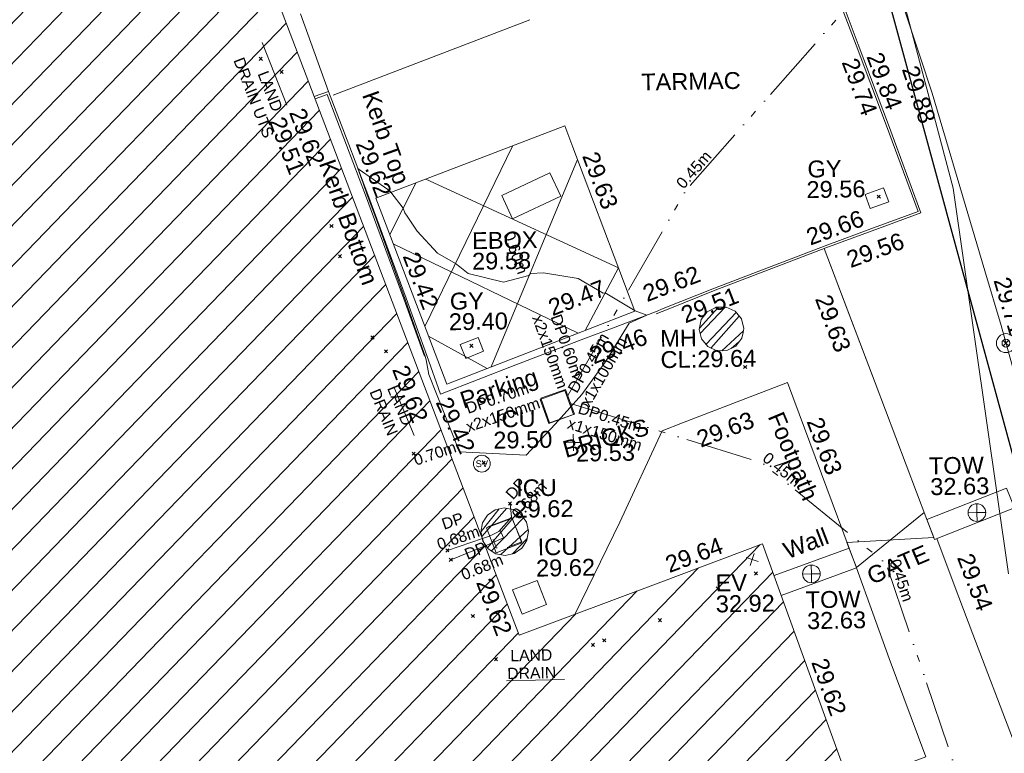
# Model space of a CAD drawing. Header units: millimetres. Extents: x -287732 to 520720, y -88450 to 287754.
# Tile 357 of 383: x 403332 to 425196, y 134946 to 151249. Entities that reach past the tile are written whole.
import ezdxf

# ---------------------------------------------------------------- set-up
doc = ezdxf.new("R2010")
doc.units = ezdxf.units.MM
for name, pattern in [('IMPORT-HIDDEN2 _3_', [4762.5, 3175, -1587.5]), ('IMPORT-UG_DRAINAGE_UNIDENTIFIED_QLB2 _2_', [2700, 1500, -300.0000000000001, 0, -250, 150, -300.0000000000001, 0, -200]), ('IMPORT-UG_ELEC_LV_QLB2 _2_', [2700, 1500, -300.0000000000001, 0, -250, 150, -300.0000000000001, 0, -200]), ('IMPORT-UG_ELEC_STREET LIGHTING_QLB2 _2_', [2700, 1500, -300.0000000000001, 0, -250, 150, -300.0000000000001, 0, -200]), ('IMPORT-UG_UNIDENTIFIED_QLA _2_', [2350, 1500, -300.0000000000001, 0, -50, 150, -300.0000000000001, 0, -50]), ('IMPORT-UG_UNIDENTIFIED_QLB2 _2_', [2500, 1500, -300.0000000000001, 0, -50, 150, -300.0000000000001, 0, -200])]:
    doc.linetypes.add(name, pattern=pattern)
for name, color, linetype, lineweight, true_color in [('00__TOPO__TOP_OF_FENCE_SYMBOL', 7, 'Continuous', 9, 0x666666), ('00_TOPO_EAVE', 7, 'Continuous', 9, 0x666666), ('00_TOPO_SERV_MH', 7, 'Continuous', 9, 0x666666), ('00_TOPO_SERV_STOP_VALVE', 7, 'Continuous', 9, 0x666666), ('00_TOPO_TOP_OF_WALL', 7, 'Continuous', 9, 0x666666), ('00_UAV_BUILDING_HATCH', 7, 'Continuous', 9, 0x999999), ('00_UAV_BUILDING_OUTLINE', 5, 'Continuous', 9, 0x0000ff), ('00_UAV_EAVE', 7, 'Continuous', 9, 0x666666), ('00_UAV_ESB_BOX', 240, 'Continuous', 9, 0xff003f), ('00_UAV_FENCE', 7, 'Continuous', 9, 0x264c2f), ('00_UAV_FOOTPATH', 7, 'Continuous', 9, 0xa50000), ('00_UAV_GATE', 7, 'Continuous', 9, 0xa50000), ('00_UAV_KERB_BOTTOM', 1, 'Continuous', 9, 0xff0000), ('00_UAV_KERB_TOP', 7, 'Continuous', 9, 0xa500a5), ('00_UAV_LEVEL_SPOT', 7, 'Continuous', 9, 0x666666), ('00_UAV_PARKING', 4, 'Continuous', 9, 0x00ffff), ('00_UAV_ROAD_MARKING_WHITE_CONTINUOUS', 7, 'Continuous', 9, 0x999999), ('00_UAV_ROAD_MARKING_YELLOW_CONTINUOUS', 40, 'Continuous', 9, 0xffbf00), ('00_UAV_SERV_GULLY', 7, 'Continuous', 9, 0x5252a5), ('00_UAV_SERV_IC', 5, 'Continuous', 9, 0x0000ff), ('00_UAV_TOP_OF_WALL', 7, 'Continuous', 9, 0x666666), ('00_UAV_TREE_LINE', 7, 'Continuous', 9, 0x52a552), ('00_UAV_WALL', 7, 'Continuous', 9, 0x7c00a5), ('01_DTM_CONTOUR_MNR', 7, 'Continuous', 9, 0xa5a552), ('12333-PUM-2D-U-0001-C01 - Rev2_REVIT IMPORT_dwg', 7, 'Continuous', 9, 0x767676), ('PUM-CHAMBER EXTENTS', 6, 'IMPORT-HIDDEN2 _3_', 9, 0xff00ff), ('PUM-ELECTRIC-LV-QLB2', 1, 'IMPORT-UG_ELEC_LV_QLB2 _2_', 9, 0xff0000), ('PUM-ELECTRIC-MH', 1, 'Continuous', 9, 0xff0000), ('PUM-ELECTRIC-SL-QLB2', 7, 'IMPORT-UG_ELEC_STREET LIGHTING_QLB2 _2_', 9, 0xff7f7f), ('PUM-SURVEY BOUNDARY_EXTENT', 190, 'Continuous', 25, 0x7f00ff), ('PUM-UNIDENTIFIED UTILITIES-NOTES', 7, 'Continuous', 9, 0x52a500), ('PUM-UNIDENTIFIED UTILITIES-QLA', 7, 'IMPORT-UG_UNIDENTIFIED_QLA _2_', 9, 0x52a500), ('PUM-UNIDENTIFIED UTILITIES-QLB2', 7, 'IMPORT-UG_UNIDENTIFIED_QLB2 _2_', 9, 0x52a500), ('PUM-UNIDENTIFIED-QLB2', 150, 'IMPORT-UG_DRAINAGE_UNIDENTIFIED_QLB2 _2_', 9, 0x007fff)]:
    doc.layers.add(name, color=color, linetype=linetype, lineweight=lineweight, true_color=true_color)
doc.layers.add('00_UAV_SURVEY_TEXT', color=7, linetype='Continuous', lineweight=9)
doc.layers.add('GEN-TEXT', color=7, linetype='Continuous', lineweight=9)
doc.styles.add('Arial_1', font='arial.ttf', dxfattribs={"height": 250})
doc.styles.add('Swis721 Lt BT', font='swissl.ttf', dxfattribs={"height": 399.9999999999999})
doc.styles.add('Swis721 Lt BT_2', font='swissl.ttf', dxfattribs={"height": 375})
pattern_1 = [(45, (-533641079.65, -725615854.3560001), (-265.1650429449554, 265.1650429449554), []), (45, (-533640902.873, -725615854.3560001), (-265.1650429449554, 265.1650429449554), [])]

# ---------------------------------------------------------------- blocks, each defined once
blk = doc.blocks.new('12333-PUM-2D-U-0001-C01 - Rev2_REVIT IMPORT_dwg_MSL_Eaves_SYM_1-V82-Site Location Plan Proposed')
at = {"layer": '00_TOPO_EAVE', "color": 254, "true_color": 0xcccccc}
for p, q in [((356.5791934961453, -116.0873754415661), (-356.5791934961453, 116.0873754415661)), ((-116.0873754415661, -356.5791934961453), (116.0873754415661, 356.5791934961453))]:
    blk.add_line(p, q, dxfattribs=at)
blk = doc.blocks.new('12333-PUM-2D-U-0001-C01 - Rev2_REVIT IMPORT_dwg__U97-2077627-Site Location Plan Proposed')
at = {"layer": '00_UAV_GATE', "color": 9, "true_color": 0xe1aaaa, "flags": 128}
blk.add_lwpolyline([(-103.7108034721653, 281.5032313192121), (103.7108034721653, -281.5032313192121), (-1831.634043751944, -355.0944615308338), (-1624.212436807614, -918.100924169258)], close=True, dxfattribs=at)
blk = doc.blocks.new('12333-PUM-2D-U-0001-C01 - Rev2_REVIT IMPORT_dwg_MSL_Sluice_Valve_SYM-2077246-Site Location Plan Proposed')
at = {"layer": '00_TOPO_SERV_STOP_VALVE', "color": 254, "true_color": 0xcccccc}
blk.add_circle((0, 0), 500.0000000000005, dxfattribs=at)
at = {"layer": '00_TOPO_SERV_STOP_VALVE', "insert": (0, 198.9876086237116), "char_height": 399.9999999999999, "width": 785.1100955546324, "attachment_point": 2, "line_spacing_factor": 1.005061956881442, "style": 'Swis721 Lt BT'}
blk.add_mtext('SV', dxfattribs=at)
blk = doc.blocks.new('12333-PUM-2D-U-0001-C01 - Rev2_REVIT IMPORT_dwg_MSL_Node_LineworkTOF-2077248-Site Location Plan Proposed')
at = {"layer": '00__TOPO__TOP_OF_FENCE_SYMBOL', "color": 254, "true_color": 0xcccccc, "flags": 128}
for points in [[(165.3591892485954, 165.3591892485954), (0, 0), (-165.3591892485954, 165.3591892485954)], [(165.3591892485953, -165.3591892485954), (0, 0), (-165.3591892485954, -165.3591892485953)]]:
    blk.add_lwpolyline(points, dxfattribs=at)
at = {"layer": '00__TOPO__TOP_OF_FENCE_SYMBOL', "color": 254, "true_color": 0xcccccc}
for radius in [562.5594001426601, 233.853208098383]:
    blk.add_circle((0, 0), radius, dxfattribs=at)
blk = doc.blocks.new('12333-PUM-2D-U-0001-C01 - Rev2_REVIT IMPORT_dwg_TOW-2077249-Site Location Plan Proposed')
at = {"layer": '00_TOPO_TOP_OF_WALL', "color": 254, "true_color": 0xcccccc, "flags": 128}
for points in [[(0, 525.0554400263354), (0, 0), (-525.0554401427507, 0)], [(525.0554401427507, 0), (0, 0), (0, -525.0554400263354)]]:
    blk.add_lwpolyline(points, dxfattribs=at)
at = {"layer": '00_TOPO_TOP_OF_WALL', "color": 254, "true_color": 0xcccccc}
blk.add_circle((0, 0), 525.0554401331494, dxfattribs=at)
blk = doc.blocks.new('12333-PUM-2D-U-0001-C01 - Rev2_REVIT IMPORT_dwg_UAV-2077255-Site Location Plan Proposed')
at = {"layer": '00_UAV_LEVEL_SPOT', "color": 254, "true_color": 0xcccccc, "flags": 128}
for points in [[(0, -500.0000000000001), (0, 0), (-500.0000000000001, 0)], [(500.0000000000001, 0), (0, 0), (0, 500.0000000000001)]]:
    blk.add_lwpolyline(points, dxfattribs=at)
blk = doc.blocks.new('12333-PUM-2D-U-0001-C01 - Rev2_REVIT IMPORT_dwg_MGS62954_T2_Galway_ITM_3d_Rev1-2077680-Site Location Plan Proposed')
at = {"layer": '00_UAV_BUILDING_HATCH', "true_color": 0xcccccc}
h = blk.add_hatch(dxfattribs=at)
h.set_pattern_fill('FP_1', color=254, style=0, pattern_type=2)
h.set_pattern_definition([(45, (0, 0), (-441.9417382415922, 441.9417382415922), [])])
h.paths.add_polyline_path([(534258130.3624687, 725648483.3139626), (534277656.3624687, 725655386.3139625), (534278388.3624688, 725653331.3139626), (534295255.4606528, 725659853.8927271), (534294221.4606529, 725663214.8927271), (534296151.4606528, 725663830.8927269), (534296560.4606526, 725662667.892727), (534309422.4606529, 725667184.8927269), (534307379.4606528, 725673087.8927273), (534303370.4606528, 725671653.8927271), (534300995.586905, 725678397.3035645), (534310510.4335188, 725681741.4081918), (534314220.586905, 725671576.3035644), (534326500.586905, 725675858.3035647), (534324518.5869049, 725681362.3035645), (534326113.5869048, 725681952.3035647), (534324160.5869049, 725687672.3035647), (534318720.5869049, 725685739.3035644), (534311382.586905, 725706099.3035647), (534306310.3243251, 725704323.4114221), (534306355.1088055, 725704192.7557819), (534273124.3649247, 725692215.3564034), (534273147.722073, 725692180.3999606), (534273192.9489231, 725691953.0292308), (534273147.722073, 725691725.658501), (534273018.9269006, 725691532.9029037), (534272826.1713033, 725691404.1077313), (534272598.8005735, 725691358.8808813), (534272359.2318197, 725691412.2581903), (534272168.7586477, 725691547.7426457), (534272046.0540514, 725691744.888188), (534272030.8694313, 725691821.2264287), (534266685.9286339, 725689894.7426035), (534268524.939883, 725684612.5737506), (534268047.928634, 725684437.7426035), (534269413.1688387, 725680562.3524156), (534277645.4188779, 725683533.3784789), (534277949.5529159, 725682690.6704743), (534281834.7170621, 725684092.8295298), (534281561.9286339, 725684932.7426034), (534287959.928634, 725687070.7426035), (534294707.928634, 725667896.7426035), (534289312.3624687, 725665760.3139626), (534287625.3624685, 725670664.3139626), (534264563.3624688, 725662495.3139625), (534260945.3624687, 725672663.3139623), (534250837.3624687, 725669091.3139625), (534258126.7857321, 725648493.4208305)])
h.paths.add_polyline_path([(534297904.586905, 725687834.3035645), (534296489.5869049, 725693151.3035643), (534301799.586905, 725695024.3035644), (534303779.5869048, 725689436.3035645), (534301175.8806049, 725688726.3227148)])
at = {"layer": '00_UAV_BUILDING_OUTLINE', "color": 254, "true_color": 0xcccccc, "flags": 128}
blk.add_lwpolyline([(534295075.1652696, 725700127.1113536), (534299778.7335694, 725701822.4244721), (534304482.3018697, 725703517.7375907), (534306355.1088054, 725704192.7557818), (534306310.3243249, 725704323.4114221), (534309020.0596396, 725705272.139446), (534311382.5869048, 725706099.3035647), (534313077.9019064, 725701395.4859809), (534314773.2169079, 725696691.6683966), (534316468.5319094, 725691987.8508127), (534318163.846911, 725687284.0332288), (534318720.5869048, 725685739.3035643), (534321884.6900651, 725686863.6071323), (534324160.5869048, 725687672.3035644), (534324995.6435801, 725685226.5666556), (534326113.5869048, 725681952.3035647)], dxfattribs=at)
at = {"layer": '00_UAV_ESB_BOX', "color": 254, "true_color": 0xcccccc, "flags": 128}
blk.add_lwpolyline([(534318503.3245001, 725695519.4115), (534319582.3245001, 725696001.4115), (534319816.3953183, 725695477.4230918), (534318737.3953184, 725694995.4230915)], close=True, dxfattribs=at)
at = {"layer": '00_UAV_FENCE', "color": 254, "true_color": 0xcccccc, "flags": 128}
blk.add_lwpolyline([(534320389.2509079, 725722295.602911), (534322026.9295781, 725717574.8527672), (534322067.324325, 725717458.4114221), (534323679.0831036, 725712856.5119228), (534323835.3243248, 725712410.4114221), (534324615.3243248, 725709605.4114221), (534325077.7794791, 725708060.7516631), (534325547.3243248, 725706492.411422), (534326340.3243248, 725703539.4114221), (534326421.4476557, 725703251.9306183), (534327140.3243249, 725700704.4114221), (534327841.8839352, 725698460.7306354), (534328104.3243249, 725697621.4114221), (534329204.8015908, 725693653.4179425), (534329542.3243249, 725692436.4114221), (534330410.324325, 725689060.4114221)], dxfattribs=at)
at = {"layer": '00_UAV_FOOTPATH', "color": 254, "true_color": 0xcccccc, "flags": 128}
for points in [[(534327820.054058, 725688153.9270788), (534326723.9655011, 725691209.0305868), (534326131.7255369, 725692859.7680029), (534325645.215583, 725694215.8064893), (534326723.9655011, 725691209.0305868)], [(534319963.8138784, 725686181.0605018), (534320999.7485063, 725688209.7358189), (534321978.7485063, 725690228.7358189), (534322427.9326935, 725690392.7619474), (534324774.7485062, 725691249.735819), (534325608.3032557, 725688891.1837339), (534326082.7485064, 725687548.7358191)], [(534329631.193579, 725683257.8875461), (534328795.7485063, 725685588.735819), (534328400.7513292, 725686692.8160709), (534328030.4714348, 725687727.8075653)], [(534326237.4322568, 725687104.0449854), (534326924.7485064, 725685077.7358189), (534327703.7485063, 725682879.735819), (534327205.182, 725682706.797609), (534325998.847561, 725682288.3553035)]]:
    blk.add_lwpolyline(points, dxfattribs=at)
at = {"layer": '00_UAV_KERB_BOTTOM', "color": 254, "true_color": 0xcccccc, "flags": 128}
for points in [[(534324794.7485063, 725703437.7358189), (534325939.7485063, 725700092.735819), (534326430.7921224, 725698715.4712597), (534327071.7485063, 725696917.7358189), (534327742.7485063, 725695001.7358189), (534326745.1810315, 725694653.3789229), (534325663.7485064, 725694275.7358189), (534323191.7485062, 725693377.7358189), (534322047.8799772, 725692941.646758), (534321869.7485062, 725692873.7358187)], [(534316775.7485062, 725691989.735819), (534316340.7485062, 725693273.7358189), (534315529.7485063, 725695591.7358189), (534315125.8578448, 725696708.3747071), (534314696.7485064, 725697894.7358189), (534314379.1877587, 725697784.9408795)]]:
    blk.add_lwpolyline(points, dxfattribs=at)
at = {"layer": '00_UAV_KERB_TOP', "color": 254, "true_color": 0xcccccc, "flags": 128}
for points in [[(534324842.0538554, 725703453.9285319), (534325986.9511545, 725700109.2285619), (534326478.1010932, 725698731.6657922), (534327118.8918768, 725696934.3948227), (534327806.4794167, 725694971.0301031), (534326855.7383016, 725694639.0252694), (534325680.5271744, 725694228.6340821), (534323209.1912981, 725693330.8753372), (534322157.4599354, 725692929.9126996), (534321887.5600289, 725692827.0159124)], [(534316728.3923621, 725691973.6922654), (534316293.4718624, 725693257.4576026), (534315482.6403908, 725695574.975915), (534315078.5006766, 725696692.30336), (534314666.4969906, 725697831.3723742), (534314396.142353, 725697737.8986963)]]:
    blk.add_lwpolyline(points, dxfattribs=at)
at = {"layer": '00_UAV_PARKING', "color": 254, "true_color": 0xcccccc}
blk.add_line((534314104.7485062, 725699627.7358189), (534314696.7485064, 725697894.7358189), dxfattribs=at)
at = {"layer": '00_UAV_PARKING', "color": 254, "true_color": 0xcccccc, "flags": 128}
blk.add_lwpolyline([(534316775.7485062, 725691989.7358191), (534317070.7485063, 725691127.7358189), (534318751.7485064, 725691745.7358189), (534320311.7485063, 725692313.7358189), (534320910.5060411, 725692528.9503372), (534321869.7485062, 725692873.7358187)], dxfattribs=at)
at = {"layer": '00_UAV_ROAD_MARKING_WHITE_CONTINUOUS', "color": 254, "true_color": 0xcccccc}
blk.add_line((534319194.7796367, 725699411.3943529), (534314803.7796368, 725697814.3943529), dxfattribs=at)
at = {"layer": '00_UAV_ROAD_MARKING_YELLOW_CONTINUOUS', "color": 254, "true_color": 0xcccccc}
for p, q in [((534318759.5953499, 725696612.003825), (534316746.1083962, 725692633.2947356)), ((534318205.2573338, 725691712.5897557), (534320202.7394549, 725696283.6357763)), ((534321071.0931396, 725693862.3099359), (534316824.1502187, 725695911.8712113)), ((534316611.9079921, 725695835.0941936), (534316003.8286107, 725694690.6254593)), ((534316078.3229656, 725694484.1540883), (534320147.6314086, 725692429.7811341)), ((534321071.0931396, 725693862.3099359), (534320302.1203656, 725692486.8237756)), ((534318114.7444091, 725691679.1692678), (534316824.1375046, 725692417.0263084))]:
    blk.add_line(p, q, dxfattribs=at)
at = {"layer": '00_UAV_ROAD_MARKING_YELLOW_CONTINUOUS', "color": 254, "true_color": 0xcccccc, "flags": 128}
blk.add_lwpolyline([(534315708.7796369, 725695508.3943529), (534319932.7796367, 725697036.394353), (534320103.1930677, 725696561.2118883), (534321416.7796368, 725692898.3943532), (534320379.0843244, 725692515.2415191), (534317210.7796368, 725691345.3943529), (534316660.476837, 725692870.6344033)], close=True, dxfattribs=at)
at = {"layer": '00_UAV_SERV_GULLY', "color": 254, "true_color": 0xcccccc, "flags": 128}
for points in [[(534326571.7485063, 725695398.7358189), (534326986.7485062, 725695541.735819), (534327095.5765973, 725695225.9060441), (534326680.5765975, 725695082.9060441)], [(534317526.7485063, 725692219.7358189), (534317923.7485062, 725692372.735819), (534318042.549082, 725692064.4755017), (534317645.549082, 725691911.4755014)]]:
    blk.add_lwpolyline(points, close=True, dxfattribs=at)
at = {"layer": '00_UAV_SERV_IC', "color": 254, "true_color": 0xcccccc, "flags": 128}
for points in [[(534319279.7485063, 725690970.735819), (534319829.7485062, 725691157.735819), (534320011.963652, 725690621.8089203), (534319461.963652, 725690434.8089203)], [(534318242.7485062, 725687581.735819), (534318038.7485062, 725688134.7358189), (534318608.8766654, 725688345.0543442), (534318812.8766653, 725687792.0543442)], [(534318792.7485064, 725686208.735819), (534318592.7485062, 725686747.7358189), (534319138.8895854, 725686950.3855699), (534319338.8895856, 725686411.38557)]]:
    blk.add_lwpolyline(points, close=True, dxfattribs=at)
at = {"layer": '00_UAV_TREE_LINE', "color": 254, "true_color": 0xcccccc, "flags": 128}
blk.add_lwpolyline([(534310837.2722841, 725749438.6609697), (534309905.2722841, 725745278.6609697), (534309789.2722842, 725744421.6609697), (534309825.2722842, 725743677.6609697), (534312213.2509079, 725736174.6029111), (534312707.250908, 725734512.6029111), (534313289.2509078, 725733305.602911), (534314274.2509079, 725732431.6029112), (534315105.2509079, 725731852.6029111), (534316079.2509079, 725731309.6029111), (534316719.2509079, 725730536.6029111), (534317304.2509078, 725728943.6029111), (534320382.2509079, 725721266.602911), (534322915.7485062, 725716499.735819), (534324281.7485062, 725711808.735819), (534326579.7485062, 725703426.735819), (534328530.7485062, 725695507.7358189), (534329612.7485062, 725686913.7358189)], dxfattribs=at)
at = {"layer": '00_UAV_WALL', "color": 254, "true_color": 0xcccccc, "flags": 128}
blk.add_lwpolyline([(534327820.054058, 725688153.9270788), (534329599.7485062, 725688819.735819), (534329765.3423274, 725688378.2341924), (534327980.3770177, 725687709.0264889)], close=True, dxfattribs=at)
blk.add_lwpolyline([(534324402.3513995, 725686964.2170768), (534326082.7485062, 725687548.7358189), (534326237.4322568, 725687104.0449854), (534324554.4864734, 725686518.6396974)], dxfattribs=at)
at = {"layer": '01_DTM_CONTOUR_MNR', "color": 254, "true_color": 0xcccccc, "flags": 128}
blk.add_lwpolyline([(534317549.1166536, 725693949.6840739), (534317450.0000001, 725694020), (534317056.3512166, 725694258.6830844), (534316610.3886926, 725694757.1378094), (534316395.8729229, 725695090.4030809), (534316349.3801653, 725695171.2396694), (534316310.0000002, 725695270), (534316043.1914895, 725695632.1702127), (534315976.0985222, 725695693.2635468), (534315346.5452168, 725696147.9035876), (534315320.0000001, 725696170.0000001), (534315433.1277342, 725695842.3184603), (534315519.2748092, 725695585.7099237), (534315726.031746, 725694989.0079366), (534316311.7592594, 725693264.3518518), (534316609.2857143, 725692372.3809524), (534316738.7234042, 725691973.4893618), (534316759.500303, 725691897.116899), (534316819.7738096, 725691567.8958335), (534317464.5652174, 725689841.0869567), (534318948.4316959, 725689734.3204703), (534319599.4466036, 725690413.5373439), (534320205.2915897, 725691065.156899), (534320739.9882998, 725691774.4457104), (534321286.1284723, 725692631.2574719), (534321680.0000002, 725692800.0000001), (534321420.0000001, 725692900.0000001), (534320760.0000001, 725693310.0000002), (534320716.6091963, 725693310.7077726), (534320165.7469887, 725693642.5181266), (534319400.4098223, 725693781.9699968), (534319110, 725693770.0000001), (534319073.1789951, 725693731.232802), (534318512.3093281, 725693586.5994139), (534317729.9949822, 725693797.1297023)], close=True, dxfattribs=at)
at = {"xscale": 0.375, "yscale": 0.375, "zscale": 0.375}
for name, p in [('12333-PUM-2D-U-0001-C01 - Rev2_REVIT IMPORT_dwg_MSL_Node_LineworkTOF-2077248-Site Location Plan Proposed', (534329642.452621, 725692040.2429637)), ('12333-PUM-2D-U-0001-C01 - Rev2_REVIT IMPORT_dwg_UAV-2077255-Site Location Plan Proposed', (534320000, 725690000.0000001)), ('12333-PUM-2D-U-0001-C01 - Rev2_REVIT IMPORT_dwg_MSL_Sluice_Valve_SYM-2077246-Site Location Plan Proposed', (534317959.7485062, 725689565.7358189)), ('12333-PUM-2D-U-0001-C01 - Rev2_REVIT IMPORT_dwg_TOW-2077249-Site Location Plan Proposed', (534328930.7484999, 725688285.736)), ('12333-PUM-2D-U-0001-C01 - Rev2_REVIT IMPORT_dwg_MSL_Eaves_SYM_1-V82-Site Location Plan Proposed', (534323923.7180001, 725687331.9295001)), ('12333-PUM-2D-U-0001-C01 - Rev2_REVIT IMPORT_dwg_TOW-2077249-Site Location Plan Proposed', (534325233.7485, 725686989.736))]:
    blk.add_blockref(name, p, dxfattribs=at)
blk.add_blockref('12333-PUM-2D-U-0001-C01 - Rev2_REVIT IMPORT_dwg__U97-2077627-Site Location Plan Proposed', (534327864.4758459, 725688030.6554047))
at = {"layer": '00_TOPO_SERV_MH', "char_height": 375, "attachment_point": 1, "line_spacing_factor": 1.005061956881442, "style": 'Swis721 Lt BT_2'}
for s, insert, width in [('MH', (534321966.6806447, 725692467.2686528), 949.779278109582), ('CL:29.64', (534321966.6806447, 725691994.1754377), 2440.932744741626)]:
    blk.add_mtext(s, dxfattribs=dict(at, insert=insert, width=width))
at = {"layer": '00_UAV_BUILDING_OUTLINE', "color": 251, "true_color": 0x666666, "char_height": 375, "width": 1495.902363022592, "attachment_point": 1, "line_spacing_factor": 1.005061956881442, "style": 'Swis721 Lt BT_2'}
for s, insert, rotation in [('29.62', (534314162.9094205, 725697574.3274586), 289.81980023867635), ('29.62', (534316350.7507501, 725691825.1297191), 289.81980023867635), ('29.64', (534321954.4468124, 725687413.9582571), 19.56169693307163), ('29.62', (534318132.8588631, 725687060.2337439), 289.81980023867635), ('29.62', (534325545.0879649, 725685149.9949079), 288.8516271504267)]:
    blk.add_mtext(s, dxfattribs=dict(at, insert=insert, rotation=rotation))
at = {"layer": '00_UAV_EAVE', "char_height": 375, "attachment_point": 1, "line_spacing_factor": 1.005061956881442, "style": 'Swis721 Lt BT_2'}
for s, insert, width in [('EV', (534323102.6382756, 725687011.4319086), 736.078940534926), ('32.92', (534323097.9698725, 725686544.6812845), 1495.902363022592)]:
    blk.add_mtext(s, dxfattribs=dict(at, insert=insert, width=width))
at = {"layer": '00_UAV_ESB_BOX', "color": 251, "true_color": 0x666666, "char_height": 375, "attachment_point": 1, "line_spacing_factor": 1.005061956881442, "style": 'Swis721 Lt BT_2'}
for s, insert, width in [('EBOX', (534317827.4810696, 725694709.4831904), 1619.373669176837), ('29.58', (534317820.0001448, 725694253.1087816), 1495.902363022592)]:
    blk.add_mtext(s, dxfattribs=dict(at, insert=insert, width=width))
at = {"layer": '00_UAV_FENCE', "color": 251, "true_color": 0x666666, "char_height": 375, "width": 1495.902363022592, "attachment_point": 1, "line_spacing_factor": 1.005061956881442, "style": 'Swis721 Lt BT_2'}
for s, insert, rotation in [('29.88', (534327792.145049, 725698281.2097793), 287.13937064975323), ('29.71', (534329748.8309208, 725693544.8617237), 285.50074125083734)]:
    blk.add_mtext(s, dxfattribs=dict(at, insert=insert, rotation=rotation))
at = {"layer": '00_UAV_FOOTPATH', "color": 251, "true_color": 0x666666, "char_height": 375, "attachment_point": 1, "line_spacing_factor": 1.005061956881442, "style": 'Swis721 Lt BT_2'}
for s, insert, width, rotation in [('29.63', (534325767.9232289, 725693228.4228295), 1495.902363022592, 289.7366143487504), ('29.63', (534322698.2212461, 725690185.2611179), 1495.902363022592, 20.060399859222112), ('Footpath', (534324668.0445765, 725690641.4885637), 2436.183848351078, 291.6906781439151), ('29.63', (534325533.6365181, 725690506.9022425), 1495.902363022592, 289.4643247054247), ('29.54', (534328820.5082053, 725687423.3900279), 1495.902363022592, 289.6852432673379)]:
    blk.add_mtext(s, dxfattribs=dict(at, insert=insert, width=width, rotation=rotation))
at = {"layer": '00_UAV_GATE', "color": 251, "true_color": 0x666666, "insert": (534326425.2662428, 725687069.9116057), "char_height": 375, "width": 1567.13580888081, "attachment_point": 1, "rotation": 21.955410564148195, "line_spacing_factor": 1.005061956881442, "style": 'Swis721 Lt BT_2'}
blk.add_mtext('GATE', dxfattribs=at)
at = {"layer": '00_UAV_KERB_BOTTOM', "color": 251, "true_color": 0x666666, "char_height": 375, "attachment_point": 1, "line_spacing_factor": 1.005061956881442, "style": 'Swis721 Lt BT_2'}
for s, insert, width, rotation in [('29.74', (534326451.9232302, 725698473.1678432), 1495.902363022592, 289.62295225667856), ('29.51', (534313712.4118181, 725697390.1870605), 1495.902363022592, 289.88516511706), ('Kerb Bottom', (534314809.7647175, 725696423.1508422), 3414.456504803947, 288.59370498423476), ('29.56', (534326097.1777324, 725694119.4975648), 1495.902363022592, 19.249525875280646), ('29.51', (534322399.5230096, 725692952.7080972), 1495.902363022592, 20.215285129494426)]:
    blk.add_mtext(s, dxfattribs=dict(at, insert=insert, width=width, rotation=rotation))
at = {"layer": '00_UAV_KERB_TOP', "color": 251, "true_color": 0x666666, "char_height": 375, "attachment_point": 1, "line_spacing_factor": 1.005061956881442, "style": 'Swis721 Lt BT_2'}
for s, insert, width, rotation in [('29.84', (534327004.1582523, 725698591.7597446), 1495.902363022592, 289.62295226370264), ('Kerb Top', (534315795.3540369, 725697928.4420533), 2493.170605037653, 288.59370498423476), ('29.62', (534315627.2869976, 725696853.9397302), 1495.902363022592, 289.88516511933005), ('29.66', (534325212.6340362, 725694636.2948021), 1495.902363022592, 19.24952587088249), ('29.62', (534321559.6696421, 725693441.2034886), 1495.902363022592, 20.17523247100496)]:
    blk.add_mtext(s, dxfattribs=dict(at, insert=insert, width=width, rotation=rotation))
at = {"layer": '00_UAV_LEVEL_SPOT', "insert": (534320051.8765643, 725689949.1441547), "char_height": 375, "width": 1495.902363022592, "attachment_point": 1, "line_spacing_factor": 1.005061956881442, "style": 'Swis721 Lt BT_2'}
blk.add_mtext('29.53', dxfattribs=at)
at = {"layer": '00_UAV_PARKING', "color": 251, "true_color": 0x666666, "char_height": 375, "attachment_point": 1, "line_spacing_factor": 1.005061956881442, "style": 'Swis721 Lt BT_2'}
for s, insert, width, rotation in [('29.46', (534320356.8993343, 725692080.4582417), 1495.902363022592, 19.77022194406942), ('Parking', (534317463.0422438, 725691148.5049464), 2037.276551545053, 17.236927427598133), ('29.42', (534317290.6763194, 725691101.5830716), 1495.902363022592, 294.4517905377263)]:
    blk.add_mtext(s, dxfattribs=dict(at, insert=insert, width=width, rotation=rotation))
at = {"layer": '00_UAV_ROAD_MARKING_YELLOW_CONTINUOUS', "color": 251, "true_color": 0x666666, "char_height": 375, "width": 1495.902363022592, "attachment_point": 1, "line_spacing_factor": 1.005061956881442, "style": 'Swis721 Lt BT_2'}
for s, insert, rotation in [('29.63', (534320653.7457998, 725696493.0645931), 289.729222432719), ('29.42', (534316629.7418162, 725694336.687821), 289.83931710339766), ('29.47', (534319454.5008742, 725693163.9650245), 20.265881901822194)]:
    blk.add_mtext(s, dxfattribs=dict(at, insert=insert, rotation=rotation))
at = {"layer": '00_UAV_SERV_GULLY', "color": 251, "true_color": 0x666666, "char_height": 375, "attachment_point": 1, "line_spacing_factor": 1.005061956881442, "style": 'Swis721 Lt BT_2'}
for s, insert, width in [('GY', (534325302.8029323, 725696171.7691593), 821.5590755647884), ('29.56', (534325272.8218346, 725695714.9329572), 1495.902363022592), ('GY', (534317311.2809309, 725693373.8359895), 821.5590755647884), ('29.40', (534317281.2998332, 725692916.9997873), 1495.902363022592)]:
    blk.add_mtext(s, dxfattribs=dict(at, insert=insert, width=width))
at = {"layer": '00_UAV_SERV_IC', "color": 251, "true_color": 0x666666, "char_height": 375, "attachment_point": 1, "line_spacing_factor": 1.005061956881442, "style": 'Swis721 Lt BT_2'}
for s, insert, width in [('ICU', (534318267.2577121, 725690739.5564098), 1021.012723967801), ('29.50', (534318222.4295616, 725690269.1774089), 1495.902363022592), ('ICU', (534318710.9970329, 725689197.2555747), 1021.012723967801), ('29.62', (534318666.1688824, 725688726.8765739), 1495.902363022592), ('ICU', (534319165.9222184, 725687880.1543514), 1021.012723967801), ('29.62', (534319121.0940679, 725687409.7753505), 1495.902363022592)]:
    blk.add_mtext(s, dxfattribs=dict(at, insert=insert, width=width))
at = {"layer": '00_UAV_SURVEY_TEXT', "color": 251, "true_color": 0x666666, "insert": (534321643.8000001, 725698168.6296079), "char_height": 375, "width": 2450.430537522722, "attachment_point": 1, "line_spacing_factor": 1.005061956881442, "style": 'Swis721 Lt BT_2'}
blk.add_mtext('TARMAC', dxfattribs=at)
at = {"layer": '00_UAV_SURVEY_TEXT', "color": 251, "true_color": 0x666666, "insert": (534319728.3681082, 725690020.5692719), "char_height": 375, "width": 2165.496754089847, "attachment_point": 1, "rotation": 14.672022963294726, "line_spacing_factor": 1.005061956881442, "style": 'Swis721 Lt BT_2'}
blk.add_mtext('BRICKS', dxfattribs=at)
at = {"layer": '00_UAV_TOP_OF_WALL', "char_height": 375, "attachment_point": 1, "line_spacing_factor": 1.005061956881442, "style": 'Swis721 Lt BT_2'}
for s, insert, width in [('TOW', (534327883.7508234, 725689530.4609145), 1343.937678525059), ('32.63', (534327906.2127308, 725689066.6129918), 1495.902363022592), ('TOW', (534325096.1228682, 725686601.1187879), 1343.937678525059), ('32.63', (534325118.5847756, 725686137.2708652), 1495.902363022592)]:
    blk.add_mtext(s, dxfattribs=dict(at, insert=insert, width=width))
at = {"layer": '00_UAV_WALL', "color": 251, "true_color": 0x666666, "insert": (534324580.7746473, 725687673.2768074), "char_height": 375, "width": 1130.237340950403, "attachment_point": 1, "rotation": 19.879458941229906, "line_spacing_factor": 1.005061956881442, "style": 'Swis721 Lt BT_2'}
blk.add_mtext('Wall', dxfattribs=at)
blk = doc.blocks.new('12333-PUM-2D-U-0001-C01 - Rev2_REVIT IMPORT_dwg-1620468-Site Location Plan Proposed')
at = {"layer": 'PUM-CHAMBER EXTENTS', "true_color": 0xffaaff}
h = blk.add_hatch(dxfattribs=at)
h.set_pattern_fill('FP_3', color=211, style=0, pattern_type=2)
h.set_pattern_definition(pattern_1)
h.paths.add_polyline_path([(682141.8290996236, 76127.97743093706), (682362.7233988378, 76127.97743093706), (682561.7422853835, 76223.81987539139), (682699.4676282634, 76396.52199274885), (682748.6212339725, 76611.878010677), (682699.4676282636, 76827.23402860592), (682561.7422853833, 76999.93614596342), (682362.7233988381, 77095.77859041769), (682123.1981569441, 77086.80640126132), (681942.8102130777, 76999.93614596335), (681805.0848701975, 76827.23402860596), (681755.9312644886, 76611.87801067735), (681805.0848701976, 76396.52199274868), (681954.5621037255, 76218.16046314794), (682133.521489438, 76131.9781651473)])
h = blk.add_hatch(dxfattribs=at)
h.set_pattern_fill('FP_3', color=211, style=0, pattern_type=2)
h.set_pattern_definition(pattern_1)
h.paths.add_polyline_path([(677359.6025450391, 71664.90188252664), (677561.8457595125, 71705.13055915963), (677733.2992779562, 71819.69213753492), (677847.8608563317, 71991.14565597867), (677888.0895329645, 72193.38887045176), (677847.8608563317, 72395.63208492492), (677733.2992779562, 72567.08560336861), (677561.8457595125, 72681.64718174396), (677359.6025450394, 72721.8758583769), (677157.3593305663, 72681.64718174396), (676985.9058121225, 72567.08560336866), (676871.3442337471, 72395.63208492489), (676834.1371705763, 72178.19819366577), (676871.3442337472, 71991.14565597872), (676985.9058121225, 71819.69213753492), (677157.3593305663, 71705.1305591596)])
at = {"layer": 'GEN-TEXT', "color": 253, "true_color": 0xaaaaaa}
for p, q in [((672091.9948138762, 82757.28848227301), (672162.7054919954, 82827.99916039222)), ((672162.7054919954, 82757.28848227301), (672091.9948138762, 82827.99916039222)), ((672551.9948138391, 82457.28848222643), (672622.7054919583, 82527.99916034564)), ((672622.7054919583, 82457.28848222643), (672551.9948138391, 82527.99916034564)), ((685758.9948137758, 79454.28848231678), (685829.7054918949, 79524.99916043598)), ((685829.7054918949, 79454.28848231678), (685758.9948137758, 79524.99916043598)), ((673598.9948138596, 79015.28848230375), (673669.7054919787, 79085.99916042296)), ((673669.7054919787, 79015.28848230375), (673598.9948138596, 79085.99916042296)), ((673774.9948138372, 78339.2884823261), (673845.7054919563, 78409.99916044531)), ((673845.7054919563, 78339.2884823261), (673774.9948138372, 78409.99916044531)), ((674462.9948138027, 76522.28848228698), (674533.705491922, 76592.9991604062)), ((674533.705491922, 76522.28848228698), (674462.9948138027, 76592.9991604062)), ((676657.994813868, 76299.28848228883), (676728.705491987, 76369.99916040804)), ((676728.705491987, 76299.28848228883), (676657.994813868, 76369.99916040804)), ((674759.9948138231, 76208.28848227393), (674830.7054919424, 76278.99916039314)), ((674830.7054919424, 76208.28848227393), (674759.9948138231, 76278.99916039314)), ((682727.9948138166, 75721.28848230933), (682798.7054919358, 75791.99916042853)), ((682798.7054919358, 75721.28848230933), (682727.9948138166, 75791.99916042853)), ((675333.9948138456, 73925.28848221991), (675404.7054919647, 73995.99916033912)), ((675404.7054919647, 73925.28848221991), (675333.9948138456, 73995.99916033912)), ((676886.9948138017, 73698.28848226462), (676957.7054919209, 73768.99916038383)), ((676957.7054919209, 73698.28848226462), (676886.9948138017, 73768.99916038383)), ((677454.9948137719, 72778.2884822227), (677525.7054918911, 72848.99916034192)), ((677525.7054918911, 72778.2884822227), (677454.9948137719, 72848.99916034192)), ((676043.9948138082, 71762.28848227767), (676114.7054919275, 71832.99916039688)), ((676114.7054919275, 71762.28848227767), (676043.9948138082, 71832.99916039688)), ((676116.9948137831, 71553.28848224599), (676187.7054919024, 71623.9991603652)), ((676187.7054919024, 71553.28848224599), (676116.9948137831, 71623.9991603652)), ((682886.9948138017, 71131.28848222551), (682957.705491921, 71201.99916034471)), ((682957.705491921, 71131.28848222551), (682886.9948138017, 71201.99916034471)), ((682033.9948137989, 70812.28848232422), (682104.7054919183, 70882.99916044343)), ((682104.7054919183, 70812.28848232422), (682033.9948137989, 70882.99916044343)), ((676586.9948138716, 70295.28848233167), (676657.7054919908, 70365.9991604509)), ((676657.7054919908, 70295.28848233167), (676586.9948138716, 70365.9991604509)), ((680736.9948137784, 70131.2884822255), (680807.7054918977, 70201.99916034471)), ((680807.7054918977, 70131.2884822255), (680736.9948137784, 70201.99916034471)), ((679492.9948138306, 69704.28848231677), (679563.7054919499, 69774.99916043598)), ((679563.7054919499, 69704.28848231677), (679492.9948138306, 69774.99916043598)), ((679241.9948137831, 69606.28848231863), (679312.7054919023, 69676.99916043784)), ((679312.7054919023, 69606.28848231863), (679241.9948137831, 69676.99916043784)), ((677081.994813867, 69325.2884822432), (677152.7054919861, 69395.99916036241)), ((677152.7054919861, 69325.2884822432), (677081.994813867, 69395.99916036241))]:
    blk.add_line(p, q, dxfattribs=at)
at = {"layer": 'PUM-CHAMBER EXTENTS', "color": 211, "linetype": 'Continuous', "true_color": 0xffaaff}
for p, q in [((676858.4211233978, 72056.1145188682), (676871.3442337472, 71991.14565597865)), ((676871.3442337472, 71991.14565597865), (676894.1240492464, 71957.05325281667))]:
    blk.add_line(p, q, dxfattribs=at)
at = {"layer": 'PUM-CHAMBER EXTENTS', "color": 211, "linetype": 'Continuous', "true_color": 0xffaaff, "flags": 128}
blk.add_lwpolyline([(682748.6212339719, 76611.87801067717), (682699.467628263, 76827.23402860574), (682561.7422853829, 76999.93614596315), (682362.7233988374, 77095.77859041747), (682141.8290996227, 77095.77859041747), (682123.1981569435, 77086.80640126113), (681942.810213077, 76999.93614596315), (681805.0848701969, 76827.23402860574), (681755.931264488, 76611.87801067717), (681805.0848701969, 76396.5219927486), (681942.810213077, 76223.8198753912), (681954.562103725, 76218.1604631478), (682141.8290996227, 76127.97743093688), (682362.7233988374, 76127.97743093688), (682561.7422853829, 76223.8198753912), (682699.467628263, 76396.5219927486), (682728.6361129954, 76524.31747457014)], close=True, dxfattribs=at)
for points in [[(677888.0895329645, 72193.38887045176), (677847.8608563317, 72395.63208492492), (677733.2992779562, 72567.08560336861), (677561.8457595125, 72681.64718174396), (677424.6194886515, 72708.9431842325), (677359.6025450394, 72721.8758583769), (677157.3593305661, 72681.64718174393), (676985.9058121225, 72567.08560336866), (676871.3442337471, 72395.63208492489), (676831.1155571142, 72193.3888704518), (676834.1371705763, 72178.19819366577), (676858.4211233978, 72056.1145188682)], [(676894.1240492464, 71957.05325281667), (676985.9058121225, 71819.69213753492), (677157.3593305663, 71705.1305591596), (677359.6025450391, 71664.90188252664), (677561.8457595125, 71705.13055915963), (677733.2992779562, 71819.69213753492), (677778.2918163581, 71887.02822977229), (677847.8608563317, 71991.14565597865), (677888.0895329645, 72193.38887045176)]]:
    blk.add_lwpolyline(points, dxfattribs=at)
at = {"layer": 'PUM-ELECTRIC-MH', "color": 21, "true_color": 0xffaaaa, "flags": 128}
blk.add_lwpolyline([(678211.3501528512, 75146.6438213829), (678767.3501528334, 75328.64382129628), (678955.3501529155, 74771.6438213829), (678399.3501529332, 74589.64382146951)], close=True, dxfattribs=at)
at = {"layer": 'PUM-ELECTRIC-SL-QLB2', "color": 254, "true_color": 0xffd4d4, "flags": 128}
for points in [[(678813.7780942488, 75191.08869694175), (681523.3501528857, 79712.64382137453), (685363.6599332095, 83925.9788733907)], [(678873.1748670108, 75015.10996092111), (683107.3501529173, 73614.64382137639), (685817.3501528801, 71330.64382139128), (689115.3501528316, 61006.64382136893), (689393.7542568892, 59672.66514652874)]]:
    blk.add_lwpolyline(points, dxfattribs=at)
at = {"layer": 'PUM-SURVEY BOUNDARY_EXTENT', "color": 201, "true_color": 0xd4aaff, "flags": 128}
blk.add_lwpolyline([(488216.8503400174, 30926.89504288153), (531080.8829478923, 24250.27741154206), (561844.1376578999, 20426.38415400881), (566062.0655785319, 8611.398574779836), (571128.6864528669, -7616.027373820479), (575714.0437077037, -7982.768216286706), (646442.309713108, 31495.23056612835), (689841.2207724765, 56725.65899800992), (691426.6726380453, 62926.17045936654), (689638.0678800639, 69873.57358378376), (681836.0986590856, 100645.3796401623), (672155.9695595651, 130601.3585414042), (667140.7217679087, 148790.7201766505), (693350.350153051, 157472.2071436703), (716444.8569162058, 167556.043584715), (696842.6566527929, 196972.3378213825), (686152.5680667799, 214203.8785610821)], dxfattribs=at)
at = {"layer": 'PUM-UNIDENTIFIED UTILITIES-QLA', "color": 9, "true_color": 0xc5e1aa, "flags": 128}
blk.add_lwpolyline([(676989.3501529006, 72304.6438213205), (677527.3501528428, 72496.64382135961), (677736.3501528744, 71956.64382132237), (677198.3501529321, 71764.64382139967)], close=True, dxfattribs=at)
at = {"layer": 'PUM-UNIDENTIFIED UTILITIES-QLB2', "color": 9, "true_color": 0xc5e1aa}
for p, q in [((676861.7582645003, 72046.8552938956), (676079.3501528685, 71797.64382133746)), ((676919.466711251, 71886.73755393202), (676152.3501528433, 71588.64382130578))]:
    blk.add_line(p, q, dxfattribs=at)
at = {"layer": 'PUM-UNIDENTIFIED UTILITIES-QLB2', "color": 9, "true_color": 0xc5e1aa, "flags": 128}
for points in [[(677490.3501528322, 72813.64382128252), (677516.3501529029, 72510.64382132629), (677233.3501528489, 72199.64382133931), (677024.3501529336, 72098.6438213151), (676861.7582645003, 72046.8552938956)], [(677258.4818655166, 72227.26206388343), (677329.3501528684, 72056.6438212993), (677081.3501528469, 71949.64382133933), (676919.466711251, 71886.73755393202)]]:
    blk.add_lwpolyline(points, dxfattribs=at)
at = {"layer": 'PUM-UNIDENTIFIED-QLB2', "color": 141, "true_color": 0xaad4ff}
for p, q in [((672688.3501529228, 81748.64382133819), (672013.3501528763, 83576.64382131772)), ((675384.3501529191, 74362.6438212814), (674956.3501528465, 75450.64382138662)), ((677344.3501528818, 68879.64382139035), (678632.3501529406, 68886.64382137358))]:
    blk.add_line(p, q, dxfattribs=at)
blk.add_blockref('12333-PUM-2D-U-0001-C01 - Rev2_REVIT IMPORT_dwg_MGS62954_T2_Galway_ITM_3d_Rev1-2077680-Site Location Plan Proposed', (-533641079.6498471, -725615854.3561786))
at = {"layer": 'PUM-ELECTRIC-LV-QLB2', "char_height": 250, "attachment_point": 2, "line_spacing_factor": 0.9417779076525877, "style": 'Arial_1'}
for s, insert, width, rotation in [('0.60m', (677835.4697129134, 78423.45238293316), 1160.025439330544, 288.60744215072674), ('DP0.60m\\Px2x150mm', (678928.860872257, 76337.66083441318), 2038.461589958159, 288.60744215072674), ('DP0.70m\\Px2x150mm', (677207.2627657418, 75282.15866703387), 2038.461589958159, 17.84080892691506), ('0.70m', (675803.0817609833, 74075.99674565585), 1160.025439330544, 17.84080892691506)]:
    blk.add_mtext(s, dxfattribs=dict(at, insert=insert, width=width, rotation=rotation))
at = {"layer": 'PUM-ELECTRIC-SL-QLB2', "char_height": 250, "attachment_point": 2, "line_spacing_factor": 0.9417779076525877, "style": 'Arial_1'}
for s, insert, width, rotation in [('0.45m', (681605.6322560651, 80247.31227773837), 1160.025439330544, 47.65190606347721), ('DP0.45m\\Px1x100mm', (679174.9748228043, 75974.75036313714), 2038.461589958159, 59.067569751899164), ('DP0.45m\\Px1x150mm', (679783.8283977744, 74808.53541237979), 2038.461589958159, 341.69821247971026), ('0.45m', (683623.5829970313, 73562.69452016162), 1160.025439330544, 319.875662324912), ('0.45m', (686270.854947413, 70995.57227870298), 1160.025439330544, 287.71607247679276)]:
    blk.add_mtext(s, dxfattribs=dict(at, insert=insert, width=width, rotation=rotation))
at = {"layer": 'PUM-UNIDENTIFIED UTILITIES-NOTES', "char_height": 250, "width": 1160.025439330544, "attachment_point": 2, "line_spacing_factor": 0.9417779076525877, "style": 'Arial_1'}
for insert, rotation in [((677534.4623632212, 73228.25883234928), 47.698813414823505), ((676168.4266048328, 72568.21327662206), 17.66764050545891), ((676656.6738703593, 71897.68325956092), 21.23562271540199)]:
    blk.add_mtext('DP\\P0.68m', dxfattribs=dict(at, insert=insert, rotation=rotation))
at = {"layer": 'PUM-UNIDENTIFIED-QLB2', "char_height": 250, "attachment_point": 2, "line_spacing_factor": 0.9417779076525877, "style": 'Arial_1'}
for s, insert, width, rotation in [('LAND\\PDRAIN UTS', (672444.1306166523, 82112.00501807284), 2243.532050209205, 290.266970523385), ('LAND\\PDRAIN', (675204.1433221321, 75083.38008406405), 1294.698577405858, 291.4738005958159), ('LAND\\PDRAIN', (677902.0986691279, 69560.0047389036), 1294.698577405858, 0.3675701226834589)]:
    blk.add_mtext(s, dxfattribs=dict(at, insert=insert, width=width, rotation=rotation))

msp = doc.modelspace()

# ---------------------------------------------------------------- block references
at = {"layer": '12333-PUM-2D-U-0001-C01 - Rev2_REVIT IMPORT_dwg', "color": 254, "linetype": 'IMPORT-UG_ELEC_STREET LIGHTING_QLB2 _2_', "true_color": 0xffd4d4, "rotation": 0.9999999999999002}
msp.add_blockref('12333-PUM-2D-U-0001-C01 - Rev2_REVIT IMPORT_dwg-1620468-Site Location Plan Proposed', (-261895.0770586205, 55869.5817132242), dxfattribs=at)

doc.saveas('drawing.dxf')
